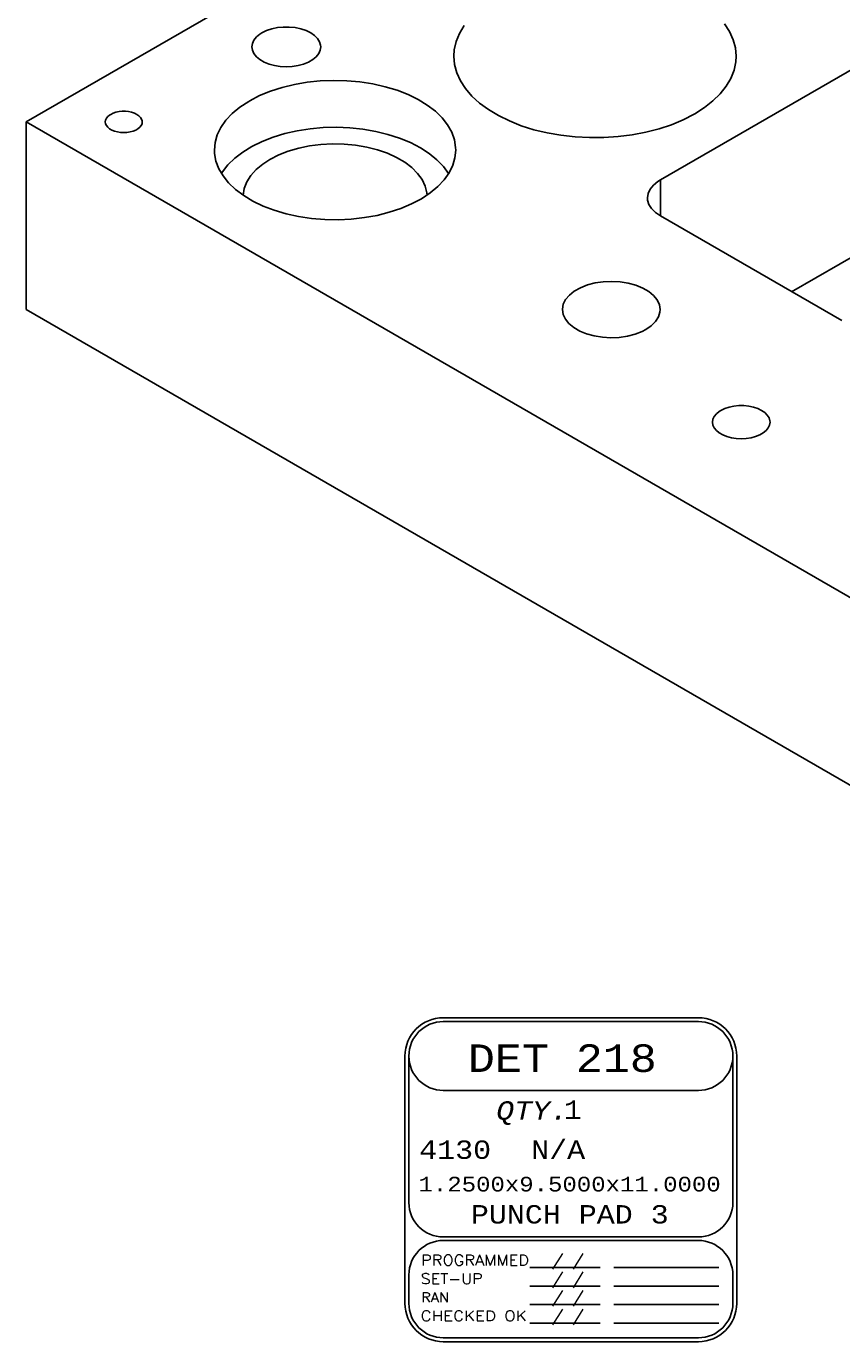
# Model space of a CAD drawing. Header units: inches. Extents: x 3 to 289, y 4 to 291.
# Tile 324 of 634: x 96.67 to 101.11, y 181.27 to 188.42. Entities that reach past the tile are written whole.
import ezdxf
from ezdxf.enums import TextEntityAlignment as Align

# ---------------------------------------------------------------- set-up
doc = ezdxf.new("R2010")
doc.units = ezdxf.units.IN
doc.header["$LTSCALE"] = 0.5
doc.header["$MEASUREMENT"] = 0
doc.layers.add('DST', color=7, linetype='Continuous')
doc.layers.add('PLOTVIEW1', color=7, linetype='Continuous')
doc.styles.add('VERO2-Courier New', font='cour.ttf')
doc.styles.add('VERO3-RomanS', font='romans__.ttf')
doc.styles.add('VERO8-Courier New', font='couri.ttf')

msp = doc.modelspace()

# ---------------------------------------------------------------- linework, layer by layer
at = {"layer": 'DST', "color": 132, "linetype": 'Continuous'}
for p, q in [((104.4525, 192.3907), (96.6744, 187.9)), ((97.9262, 188.3623), (97.9449, 188.3778)), ((97.9449, 188.3778), (97.956, 188.3848)), ((97.956, 188.3848), (97.981, 188.3969)), ((97.981, 188.3969), (98.0093, 188.4063)), ((98.0093, 188.4063), (98.04, 188.4128)), ((98.04, 188.4128), (98.0722, 188.4161)), ((98.0722, 188.4161), (98.1049, 188.4161)), ((98.1049, 188.4161), (98.1371, 188.4128)), ((98.1371, 188.4128), (98.1678, 188.4063)), ((98.1678, 188.4063), (98.1961, 188.3969)), ((98.1961, 188.3969), (98.2212, 188.3848)), ((98.2212, 188.3848), (98.2422, 188.3703)), ((98.2422, 188.3703), (98.2585, 188.354)), ((99.0308, 188.381), (99.0128, 188.3369)), ((99.0565, 188.4237), (99.0308, 188.381)), ((100.4999, 188.3908), (100.4725, 188.4332)), ((100.5197, 188.3471), (100.4999, 188.3908)), ((97.9011, 188.3082), (97.9039, 188.327)), ((97.9039, 188.2894), (97.9011, 188.3082)), ((97.9039, 188.327), (97.9124, 188.3452)), ((97.9124, 188.3452), (97.9262, 188.3623)), ((98.2585, 188.354), (98.2697, 188.3362)), ((98.2697, 188.3362), (98.2754, 188.3177)), ((98.2761, 188.3082), (98.2732, 188.2894)), ((98.2754, 188.3177), (98.2761, 188.3082)), ((99.0128, 188.3369), (99.0026, 188.2921)), ((100.5317, 188.3024), (100.5197, 188.3471)), ((100.5357, 188.2572), (100.5317, 188.3024)), ((97.9124, 188.2712), (97.9039, 188.2894)), ((97.9262, 188.2541), (97.9124, 188.2712)), ((97.9449, 188.2386), (97.9262, 188.2541)), ((97.9681, 188.2253), (97.9449, 188.2386)), ((97.9948, 188.2145), (97.9681, 188.2253)), ((98.2091, 188.2253), (98.1823, 188.2145)), ((98.2322, 188.2386), (98.2091, 188.2253)), ((98.251, 188.2541), (98.2322, 188.2386)), ((98.2648, 188.2712), (98.251, 188.2541)), ((98.2732, 188.2894), (98.2648, 188.2712)), ((99.0026, 188.2921), (99.0002, 188.2572)), ((99.0002, 188.2572), (99.0042, 188.212)), ((100.1233, 187.5846), (101.2334, 188.2256)), ((100.5242, 188.181), (100.5338, 188.2259)), ((100.5338, 188.2259), (100.5357, 188.2572)), ((98.0244, 188.2065), (97.9948, 188.2145)), ((98.056, 188.2016), (98.0244, 188.2065)), ((98.0886, 188.2), (98.056, 188.2016)), ((98.1211, 188.2016), (98.0886, 188.2)), ((98.1527, 188.2065), (98.1211, 188.2016)), ((98.1823, 188.2145), (98.1527, 188.2065)), ((99.0042, 188.212), (99.0162, 188.1673)), ((99.0162, 188.1673), (99.036, 188.1236)), ((100.5068, 188.1369), (100.5242, 188.181)), ((98.0026, 188.067), (98.0659, 188.0874)), ((98.0659, 188.0874), (98.1326, 188.1036)), ((98.1326, 188.1036), (98.202, 188.1155)), ((98.202, 188.1155), (98.2733, 188.1229)), ((98.2733, 188.1229), (98.3456, 188.1257)), ((98.3456, 188.1257), (98.418, 188.124)), ((98.418, 188.124), (98.4895, 188.1176)), ((98.4895, 188.1176), (98.5595, 188.1067)), ((98.5595, 188.1067), (98.6269, 188.0914)), ((98.6269, 188.0914), (98.691, 188.0719)), ((99.036, 188.1236), (99.0634, 188.0812)), ((99.0634, 188.0812), (99.0981, 188.0406)), ((100.4492, 188.0529), (100.4817, 188.094)), ((100.4817, 188.094), (100.5068, 188.1369)), ((97.8363, 187.9799), (97.884, 188.0114)), ((97.884, 188.0114), (97.8897, 188.0148)), ((97.8897, 188.0148), (97.9437, 188.0427)), ((97.9437, 188.0427), (98.0026, 188.067)), ((98.691, 188.0719), (98.751, 188.0485)), ((98.751, 188.0485), (98.8061, 188.0214)), ((98.8061, 188.0214), (98.8557, 187.9909)), ((99.0981, 188.0406), (99.1398, 188.0024)), ((100.3633, 187.9774), (100.4096, 188.0138)), ((100.4096, 188.0138), (100.4492, 188.0529)), ((97.1177, 187.929), (97.1277, 187.9373)), ((97.1277, 187.9373), (97.1336, 187.941)), ((97.1336, 187.941), (97.147, 187.9475)), ((97.147, 187.9475), (97.1622, 187.9526)), ((97.1622, 187.9526), (97.1787, 187.956)), ((97.1787, 187.956), (97.1959, 187.9578)), ((97.1959, 187.9578), (97.2135, 187.9578)), ((97.2135, 187.9578), (97.2307, 187.956)), ((97.2307, 187.956), (97.2472, 187.9526)), ((97.2472, 187.9526), (97.2623, 187.9475)), ((97.2623, 187.9475), (97.2758, 187.941)), ((97.2758, 187.941), (97.287, 187.9333)), ((97.7605, 187.9089), (97.795, 187.9456)), ((97.795, 187.9456), (97.8363, 187.9799)), ((98.8557, 187.9909), (98.8993, 187.9575)), ((98.8993, 187.9575), (98.9361, 187.9215)), ((99.1398, 188.0024), (99.1881, 187.9667)), ((99.1881, 187.9667), (99.2424, 187.9341)), ((100.2478, 187.9112), (100.3064, 187.9413)), ((100.3064, 187.9413), (100.3108, 187.9438)), ((100.3108, 187.9438), (100.3633, 187.9774)), ((103.3919, 184.0217), (96.6744, 187.9)), ((96.6744, 186.8794), (96.6744, 187.9)), ((97.1042, 187.9), (97.1057, 187.9101)), ((97.1057, 187.8899), (97.1042, 187.9)), ((97.1057, 187.9101), (97.1103, 187.9198)), ((97.1103, 187.8801), (97.1057, 187.8899)), ((97.1103, 187.9198), (97.1177, 187.929)), ((97.1177, 187.871), (97.1103, 187.8801)), ((97.1277, 187.8627), (97.1177, 187.871)), ((97.2917, 187.871), (97.2817, 187.8627)), ((97.287, 187.9333), (97.2958, 187.9245)), ((97.2991, 187.8801), (97.2917, 187.871)), ((97.2958, 187.9245), (97.3018, 187.915)), ((97.3037, 187.8899), (97.2991, 187.8801)), ((97.3018, 187.915), (97.3048, 187.905)), ((97.3052, 187.9), (97.3037, 187.8899)), ((97.3048, 187.905), (97.3052, 187.9)), ((97.7134, 187.8299), (97.7332, 187.8701)), ((97.7332, 187.8701), (97.7605, 187.9089)), ((98.2897, 187.8688), (98.2181, 187.8624)), ((98.3621, 187.8706), (98.2897, 187.8688)), ((98.4343, 187.8677), (98.3621, 187.8706)), ((98.5056, 187.8603), (98.4343, 187.8677)), ((98.9361, 187.9215), (98.9659, 187.8834)), ((98.9659, 187.8834), (98.9882, 187.8436)), ((99.2424, 187.9341), (99.3021, 187.9049)), ((99.3021, 187.9049), (99.3668, 187.8793)), ((99.3668, 187.8793), (99.4356, 187.8577)), ((100.1164, 187.8622), (100.1843, 187.8848)), ((100.1843, 187.8848), (100.2478, 187.9112)), ((97.1401, 187.8555), (97.1277, 187.8627)), ((97.1544, 187.8497), (97.1401, 187.8555)), ((97.1703, 187.8455), (97.1544, 187.8497)), ((97.1872, 187.8428), (97.1703, 187.8455)), ((97.2047, 187.842), (97.1872, 187.8428)), ((97.2221, 187.8428), (97.2047, 187.842)), ((97.2391, 187.8455), (97.2221, 187.8428)), ((97.2549, 187.8497), (97.2391, 187.8455)), ((97.2693, 187.8555), (97.2549, 187.8497)), ((97.2817, 187.8627), (97.2693, 187.8555)), ((97.7015, 187.7886), (97.7134, 187.8299)), ((97.9567, 187.7934), (97.9015, 187.7663)), ((98.0167, 187.8168), (97.9567, 187.7934)), ((98.0808, 187.8363), (98.0167, 187.8168)), ((98.1482, 187.8515), (98.0808, 187.8363)), ((98.2181, 187.8624), (98.1482, 187.8515)), ((98.575, 187.8484), (98.5056, 187.8603)), ((98.6418, 187.8322), (98.575, 187.8484)), ((98.705, 187.8118), (98.6418, 187.8322)), ((98.764, 187.7875), (98.705, 187.8118)), ((98.9882, 187.8436), (99.0028, 187.8026)), ((99.0028, 187.8026), (99.0095, 187.761)), ((99.4356, 187.8577), (99.5078, 187.8402)), ((99.5078, 187.8402), (99.5828, 187.827)), ((99.5828, 187.827), (99.6597, 187.8184)), ((99.6597, 187.8184), (99.7377, 187.8143)), ((99.7377, 187.8143), (99.816, 187.8148)), ((99.816, 187.8148), (99.8939, 187.82)), ((99.8939, 187.82), (99.9704, 187.8296)), ((99.9704, 187.8296), (100.0448, 187.8438)), ((100.0448, 187.8438), (100.1164, 187.8622)), ((97.6975, 187.7469), (97.7015, 187.7886)), ((97.6983, 187.7281), (97.6975, 187.7469)), ((97.7059, 187.6865), (97.6983, 187.7281)), ((97.8519, 187.7358), (97.8083, 187.7024)), ((97.9015, 187.7663), (97.8519, 187.7358)), ((98.0471, 187.7203), (98.0994, 187.7408)), ((98.0994, 187.7408), (98.1559, 187.7574)), ((98.1559, 187.7574), (98.2154, 187.7696)), ((98.2154, 187.7696), (98.2772, 187.7775)), ((98.2772, 187.7775), (98.3402, 187.7808)), ((98.3402, 187.7808), (98.4035, 187.7795)), ((98.4035, 187.7795), (98.4659, 187.7735)), ((98.4659, 187.7735), (98.5265, 187.7631)), ((98.5265, 187.7631), (98.5844, 187.7484)), ((98.5844, 187.7484), (98.6386, 187.7295)), ((98.6386, 187.7295), (98.6883, 187.7069)), ((98.8179, 187.7596), (98.764, 187.7875)), ((98.8662, 187.7284), (98.8179, 187.7596)), ((98.9083, 187.6944), (98.8662, 187.7284)), ((99.01, 187.7469), (99.006, 187.7051)), ((99.0095, 187.761), (99.01, 187.7469)), ((97.7214, 187.6456), (97.7059, 187.6865)), ((97.7714, 187.6664), (97.7416, 187.6283)), ((97.8083, 187.7024), (97.7714, 187.6664)), ((97.9243, 187.6405), (97.9603, 187.6706)), ((97.9603, 187.6706), (97.9996, 187.6962)), ((97.9996, 187.6962), (98.0471, 187.7203)), ((98.6883, 187.7069), (98.7326, 187.6808)), ((98.7326, 187.6808), (98.7709, 187.6518)), ((98.7709, 187.6518), (98.8025, 187.6201)), ((98.9436, 187.6578), (98.9083, 187.6944)), ((98.9717, 187.6193), (98.9436, 187.6578)), ((98.9941, 187.6639), (98.9743, 187.6237)), ((99.006, 187.7051), (98.9941, 187.6639)), ((97.7445, 187.606), (97.7214, 187.6456)), ((97.7416, 187.6283), (97.7358, 187.6193)), ((97.7751, 187.5681), (97.7445, 187.606)), ((97.8735, 187.5738), (97.8953, 187.6081)), ((97.8953, 187.6081), (97.9243, 187.6405)), ((98.8025, 187.6201), (98.8269, 187.5864)), ((98.8269, 187.5864), (98.8438, 187.5512)), ((98.947, 187.5849), (98.9125, 187.5482)), ((98.9743, 187.6237), (98.947, 187.5849)), ((100.1091, 187.5757), (100.1233, 187.5846)), ((97.8128, 187.5324), (97.7751, 187.5681)), ((97.857, 187.4993), (97.8128, 187.5324)), ((97.8532, 187.5018), (97.8594, 187.5382)), ((97.8594, 187.5382), (97.8735, 187.5738)), ((98.8711, 187.5138), (98.8235, 187.4823)), ((98.8438, 187.5512), (98.8529, 187.5151)), ((98.8529, 187.5151), (98.8543, 187.5018)), ((98.9125, 187.5482), (98.8711, 187.5138)), ((100.053, 187.4866), (100.0566, 187.5107)), ((100.0566, 187.5107), (100.0675, 187.534)), ((100.0675, 187.534), (100.0851, 187.5559)), ((100.0851, 187.5559), (100.1091, 187.5757)), ((97.9073, 187.4692), (97.857, 187.4993)), ((97.963, 187.4425), (97.9073, 187.4692)), ((98.0235, 187.4195), (97.963, 187.4425)), ((98.7702, 187.454), (98.7117, 187.4293)), ((98.8235, 187.4823), (98.7702, 187.454)), ((100.0539, 187.4746), (100.053, 187.4866)), ((100.0612, 187.4508), (100.0539, 187.4746)), ((100.0755, 187.4281), (100.0612, 187.4508)), ((98.088, 187.4004), (98.0235, 187.4195)), ((98.1558, 187.3857), (98.088, 187.4004)), ((98.2259, 187.3753), (98.1558, 187.3857)), ((98.2977, 187.3694), (98.2259, 187.3753)), ((98.3701, 187.3681), (98.2977, 187.3694)), ((98.4422, 187.3715), (98.3701, 187.3681)), ((98.5134, 187.3794), (98.4422, 187.3715)), ((98.5825, 187.3918), (98.5134, 187.3794)), ((98.6489, 187.4085), (98.5825, 187.3918)), ((98.7117, 187.4293), (98.6489, 187.4085)), ((100.0964, 187.4072), (100.0755, 187.4281)), ((100.1233, 187.3887), (100.0964, 187.4072)), ((101.1097, 186.8192), (100.1233, 187.3887)), ((101.2334, 187.2049), (100.8375, 186.9763)), ((99.7261, 187.013), (99.6881, 186.998)), ((99.7681, 187.024), (99.7261, 187.013)), ((99.8127, 187.0306), (99.7681, 187.024)), ((99.8586, 187.0327), (99.8127, 187.0306)), ((99.9044, 187.0302), (99.8586, 187.0327)), ((99.9488, 187.0231), (99.9044, 187.0302)), ((99.9904, 187.0117), (99.9488, 187.0231)), ((100.028, 186.9964), (99.9904, 187.0117)), ((99.6081, 186.934), (99.5955, 186.9084)), ((99.6282, 186.9579), (99.6081, 186.934)), ((99.6551, 186.9795), (99.6282, 186.9579)), ((99.6881, 186.998), (99.6551, 186.9795)), ((100.0605, 186.9775), (100.028, 186.9964)), ((100.0868, 186.9557), (100.0605, 186.9775)), ((100.1061, 186.9316), (100.0868, 186.9557)), ((96.6744, 186.8794), (103.3919, 183.001)), ((99.5908, 186.8819), (99.5907, 186.8794)), ((99.5907, 186.8794), (99.5947, 186.8529)), ((99.5955, 186.9084), (99.5908, 186.8819)), ((100.118, 186.9059), (100.1061, 186.9316)), ((100.1127, 186.8393), (100.1209, 186.8654)), ((100.122, 186.8794), (100.118, 186.9059)), ((100.1209, 186.8654), (100.122, 186.8794)), ((99.5947, 186.8529), (99.6066, 186.8272)), ((99.6066, 186.8272), (99.6259, 186.8031)), ((99.6259, 186.8031), (99.6522, 186.7812)), ((100.0442, 186.7709), (100.0738, 186.7913)), ((100.0738, 186.7913), (100.0969, 186.8143)), ((100.0969, 186.8143), (100.1127, 186.8393)), ((99.6522, 186.7812), (99.6847, 186.7624)), ((99.6847, 186.7624), (99.7222, 186.747)), ((99.7222, 186.747), (99.7639, 186.7356)), ((99.7639, 186.7356), (99.8083, 186.7285)), ((99.8083, 186.7285), (99.8541, 186.726)), ((99.8541, 186.726), (99.9, 186.7281)), ((99.9, 186.7281), (99.9446, 186.7347)), ((99.9446, 186.7347), (99.9866, 186.7457)), ((99.9866, 186.7457), (100.0246, 186.7607)), ((100.0246, 186.7607), (100.0442, 186.7709)), ((100.4096, 186.2827), (100.4166, 186.2979)), ((100.4166, 186.2979), (100.4281, 186.3121)), ((100.4281, 186.3121), (100.4438, 186.325)), ((100.4438, 186.325), (100.453, 186.3308)), ((100.453, 186.3308), (100.4738, 186.3409)), ((100.4738, 186.3409), (100.4974, 186.3488)), ((100.4974, 186.3488), (100.523, 186.3541)), ((100.523, 186.3541), (100.5498, 186.3569)), ((100.5498, 186.3569), (100.5771, 186.3569)), ((100.5771, 186.3569), (100.6039, 186.3541)), ((100.6039, 186.3541), (100.6295, 186.3488)), ((100.6295, 186.3488), (100.6531, 186.3409)), ((100.6531, 186.3409), (100.6739, 186.3308)), ((100.6739, 186.3308), (100.6914, 186.3187)), ((100.6914, 186.3187), (100.7051, 186.3051)), ((100.7051, 186.3051), (100.7144, 186.2903)), ((100.7144, 186.2903), (100.7191, 186.2749)), ((100.4072, 186.267), (100.4096, 186.2827)), ((100.4096, 186.2513), (100.4072, 186.267)), ((100.4166, 186.2361), (100.4096, 186.2513)), ((100.4281, 186.2219), (100.4166, 186.2361)), ((100.4438, 186.209), (100.4281, 186.2219)), ((100.6988, 186.2219), (100.6831, 186.209)), ((100.7103, 186.2361), (100.6988, 186.2219)), ((100.7173, 186.2513), (100.7103, 186.2361)), ((100.7197, 186.267), (100.7173, 186.2513)), ((100.7191, 186.2749), (100.7197, 186.267)), ((100.463, 186.1979), (100.4438, 186.209)), ((100.4853, 186.1889), (100.463, 186.1979)), ((100.51, 186.1822), (100.4853, 186.1889)), ((100.5363, 186.1782), (100.51, 186.1822)), ((100.5635, 186.1768), (100.5363, 186.1782)), ((100.5906, 186.1782), (100.5635, 186.1768)), ((100.6169, 186.1822), (100.5906, 186.1782)), ((100.6416, 186.1889), (100.6169, 186.1822)), ((100.6639, 186.1979), (100.6416, 186.1889)), ((100.6831, 186.209), (100.6639, 186.1979))]:
    msp.add_line(p, q, dxfattribs=at)
at = {"layer": 'DST', "color": 4, "linetype": 'Continuous'}
msp.add_line((100.1233, 187.3887), (100.1233, 187.5846), dxfattribs=at)
at = {"layer": 'PLOTVIEW1', "color": 7, "linetype": 'Continuous'}
for p, q in [((100.3301, 183.0281), (98.9426, 183.0281)), ((100.3301, 183.0071), (98.9426, 183.0071)), ((98.7341, 182.8196), (98.7341, 181.4744)), ((98.7551, 182.8196), (98.7551, 182.0228)), ((100.5176, 182.0228), (100.5176, 182.8196)), ((100.5386, 181.4744), (100.5386, 182.8196)), ((98.9426, 182.6321), (100.3301, 182.6321)), ((98.9426, 181.8353), (100.3301, 181.8353)), ((100.3301, 181.8165), (98.9426, 181.8165)), ((99.4141, 181.6699), (99.7953, 181.6699)), ((99.871, 181.6699), (100.4419, 181.6699)), ((98.7551, 181.629), (98.7551, 181.4744)), ((99.4141, 181.5687), (99.7953, 181.5687)), ((99.871, 181.5687), (100.4419, 181.5687)), ((100.5176, 181.4744), (100.5176, 181.629)), ((99.4141, 181.4675), (99.7953, 181.4675)), ((99.871, 181.4675), (100.4419, 181.4675)), ((99.4141, 181.3663), (99.7953, 181.3663)), ((99.871, 181.3663), (100.4419, 181.3663)), ((98.9426, 181.2869), (100.3301, 181.2869)), ((98.9426, 181.2659), (100.3301, 181.2659))]:
    msp.add_line(p, q, dxfattribs=at)
for centre, radius, start, end in [((98.9426, 182.8196), 0.2085, 90, 180), ((98.9426, 182.8196), 0.1875, 90, 180), ((98.9426, 182.8196), 0.1875, 90, 270), ((100.3301, 182.8196), 0.2085, 0, 90), ((100.3301, 182.8196), 0.1875, 0, 90), ((100.3301, 182.8196), 0.1875, 270, 90), ((98.9426, 182.0228), 0.1875, 180, 270), ((100.3301, 182.0228), 0.1875, 270, 0), ((98.9426, 181.629), 0.1875, 90, 180), ((100.3301, 181.629), 0.1875, 0, 90), ((98.9426, 181.4744), 0.2085, 180, 270), ((98.9426, 181.4744), 0.1875, 180, 270), ((100.3301, 181.4744), 0.1875, 270, 0), ((100.3301, 181.4744), 0.2085, 270, 0)]:
    msp.add_arc(centre, radius, start, end, dxfattribs=at)

# ---------------------------------------------------------------- texts
for s, height, style, width, p, p2 in [('DET 218', 0.15, 'VERO2-Courier New', 0.931388, (99.0766, 182.7329), (100.1039, 182.7329)), ('QTY.', 0.1, 'VERO8-Courier New', 0.931388, (99.2304, 182.4731), (99.6218, 182.4731)), ('1', 0.1, 'VERO2-Courier New', 0.931388, (99.598, 182.4779), (99.6958, 182.4779)), ('4130', 0.1, 'VERO2-Courier New', 0.931388, (98.8113, 182.2602), (99.2026, 182.2602)), ('N/A', 0.1, 'VERO2-Courier New', 0.931388, (99.4206, 182.2602), (99.7141, 182.2602)), ('1.2500x9.5000x11.0000', 0.08, 'VERO2-Courier New', 0.931388, (98.8079, 182.0828), (100.4516, 182.0828)), ('PUNCH PAD 3', 0.1, 'VERO2-Courier New', 0.931388, (99.0925, 181.9087), (100.1687, 181.9087)), ('PROGRAMMED', 0.05748, 'VERO3-RomanS', 1.000726, (98.822, 181.6808), (99.4088, 181.6808)), ('/ /', 0.05632, 'VERO3-RomanS', 0.999632, (99.5315, 181.6794), (99.7075, 181.6794)), ('SET-UP', 0.05651, 'VERO3-RomanS', 1.000387, (98.8196, 181.5802), (99.157, 181.5802)), ('/ /', 0.05632, 'VERO3-RomanS', 0.999632, (99.5315, 181.5782), (99.7075, 181.5782)), ('RAN', 0.05162, 'VERO3-RomanS', 1.00058, (98.8224, 181.481), (98.9741, 181.481)), ('/ /', 0.05632, 'VERO3-RomanS', 0.999632, (99.5315, 181.477), (99.7075, 181.477)), ('CHECKED OK', 0.05484, 'VERO3-RomanS', 1.000182, (98.8195, 181.379), (99.3971, 181.379)), ('/ /', 0.05632, 'VERO3-RomanS', 0.999632, (99.5315, 181.3758), (99.7075, 181.3758))]:
    msp.add_text(s, height=height, dxfattribs=dict(at, style=style, width=width)).set_placement(p, p2, align=Align.FIT)

doc.saveas('drawing.dxf')
